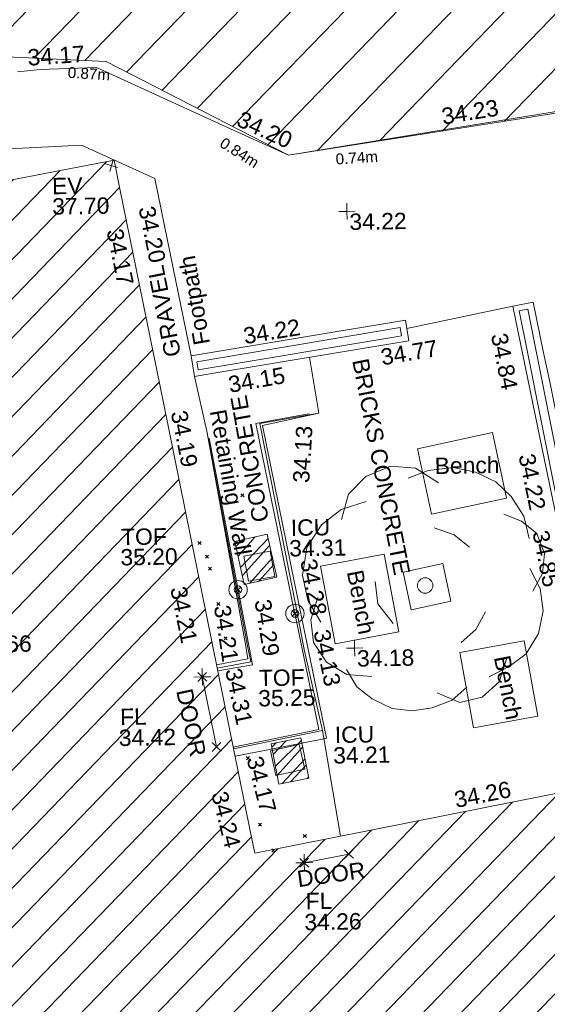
# Model space of a CAD drawing. Header units: millimetres. Extents: x -290717 to 520720, y -88450 to 287762.
# Tile 363 of 381: x 236064 to 248148, y 240711 to 263259. Entities that reach past the tile are written whole.
import ezdxf

# ---------------------------------------------------------------- set-up
doc = ezdxf.new("R2010")
doc.units = ezdxf.units.MM
for name, pattern in [('IMPORT-HIDDEN2 _3_', [4762.5, 3175, -1587.5]), ('IMPORT-UG_ELEC_LV_QLB2 _2_', [2700, 1500, -300.0000000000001, 0, -250, 150, -300.0000000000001, 0, -200]), ('IMPORT-UG_ELEC_STREET LIGHTING_QLB2 _2_', [2700, 1500, -300.0000000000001, 0, -250, 150, -300.0000000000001, 0, -200])]:
    doc.linetypes.add(name, pattern=pattern)
for name, color, linetype, lineweight, true_color in [('00__TOPO__TOP_OF_FENCE_SYMBOL', 7, 'Continuous', 9, 0x666666), ('00_TOPO_EAVE', 7, 'Continuous', 9, 0x666666), ('00_TOPO_LEVEL_FLOOR', 7, 'Continuous', 9, 0x666666), ('00_TOPO_TREE', 7, 'Continuous', 9, 0x666666), ('00_UAV_APEX_BUILDING', 7, 'Continuous', 9, 0x666666), ('00_UAV_BUILDING_HATCH', 7, 'Continuous', 9, 0x999999), ('00_UAV_BUILDING_OUTLINE', 5, 'Continuous', 9, 0x0000ff), ('00_UAV_CONCRETE', 9, 'Continuous', 9, 0x808080), ('00_UAV_EAVE', 7, 'Continuous', 9, 0x666666), ('00_UAV_FENCE', 7, 'Continuous', 9, 0x264c2f), ('00_UAV_FOOTPATH', 7, 'Continuous', 9, 0xa50000), ('00_UAV_FURN_BENCH', 7, 'Continuous', 9, 0x999999), ('00_UAV_INT_DOOR', 7, 'Continuous', 9, 0x7f4f3f), ('00_UAV_LEVEL_FLOOR', 7, 'Continuous', 9, 0x666666), ('00_UAV_LEVEL_SPOT', 7, 'Continuous', 9, 0x666666), ('00_UAV_SERV_IC', 5, 'Continuous', 9, 0x0000ff), ('00_UAV_SLOPE_BOTTOM', 30, 'Continuous', 9, 0xff7f00), ('00_UAV_TOP_OF_FENCE', 6, 'Continuous', 9, 0xff00ff), ('00_UAV_WALL_RETAINING', 7, 'Continuous', 9, 0x7c00a5), ('12333-PUM-2D-U-0001-C01 - Rev2_REVIT IMPORT_dwg', 7, 'Continuous', 9, 0x767676), ('PUM-CHAMBER EXTENTS', 6, 'IMPORT-HIDDEN2 _3_', 9, 0xff00ff), ('PUM-ELECTRIC-LV-QLB2', 1, 'IMPORT-UG_ELEC_LV_QLB2 _2_', 9, 0xff0000), ('PUM-UNABLE TO SURVEY', 190, 'Continuous', 9, 0x7f00ff)]:
    doc.layers.add(name, color=color, linetype=linetype, lineweight=lineweight, true_color=true_color)
for name, color, linetype, lineweight in [('00_UAV_SURFACE', 7, 'Continuous', 9), ('00_UAV_SURVEY_TEXT', 7, 'Continuous', 9), ('GEN-TEXT', 7, 'Continuous', 9)]:
    doc.layers.add(name, color=color, linetype=linetype, lineweight=lineweight)
doc.styles.add('Arial_1', font='arial.ttf', dxfattribs={"height": 250})
doc.styles.add('Swis721 Lt BT_2', font='swissl.ttf', dxfattribs={"height": 375})
pattern_1 = [(45, (-533641079.65, -725615854.3560001), (-265.1650429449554, 265.1650429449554), []), (45, (-533640902.873, -725615854.3560001), (-265.1650429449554, 265.1650429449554), [])]

# ---------------------------------------------------------------- blocks, each defined once
blk = doc.blocks.new('12333-PUM-2D-U-0001-C01 - Rev2_REVIT IMPORT_dwg_CONIFEROUS_TREE-2077251-Site Location Plan Existing')
at = {"layer": '00_TOPO_TREE', "color": 254, "true_color": 0xcccccc, "flags": 128}
for points in [[(-1889.403682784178, 1545.875740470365), (-1717.639711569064, 2118.422311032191), (-1316.857112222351, 2519.204910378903), (-744.3105416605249, 2748.223538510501), (-171.763971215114, 2690.968881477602), (343.5279423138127, 2347.440939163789)], [(-343.5279423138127, 2461.950253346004), (114.5093140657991, 2633.714224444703), (687.0558846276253, 2690.968881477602), (1202.347798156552, 2576.459567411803), (1660.385054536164, 2347.440939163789), (2003.912996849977, 2003.912996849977), (2290.18628213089, 1545.875740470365), (2404.695596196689, 1030.583826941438)], [(-2404.695596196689, -801.5651986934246), (-2690.968881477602, -286.2732852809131), (-2805.478195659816, 286.2732852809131), (-2690.968881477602, 916.0745128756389), (-2347.440939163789, 1431.36642628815), (-1889.403682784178, 1774.894368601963), (-1316.857112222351, 1946.658339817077)], [(1832.149025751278, 1603.130397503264), (2232.93162509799, 1431.36642628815), (2576.459567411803, 1145.093141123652), (2748.223538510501, 687.0558846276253), (2690.968881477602, 229.0186282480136), (2461.950253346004, -171.763971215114)], [(229.0186282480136, 1316.857112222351), (687.0558846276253, 1145.093141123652), (1030.583826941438, 858.8198558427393)], [(2404.695596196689, 343.5279423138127), (2633.714224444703, -114.5093140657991), (2690.968881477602, -629.8012275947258), (2576.459567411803, -1145.093141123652), (2290.18628213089, -1603.130397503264), (1889.403682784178, -1889.403682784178), (1431.36642628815, -2118.422311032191)], [(-744.3105416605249, -858.8198558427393), (-1087.838483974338, -400.7825993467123), (-1145.093141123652, 114.5093140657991)], [(-1259.602455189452, -2061.167653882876), (-1832.149025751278, -2003.912996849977), (-2290.18628213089, -1717.639711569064), (-2576.459567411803, -1259.602455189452), (-2633.714224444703, -744.3105416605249), (-2461.950253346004, -229.0186282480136)], [(1374.111769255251, -629.8012275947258), (1145.093141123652, -1030.583826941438), (801.5651986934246, -1316.857112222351)], [(1832.149025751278, -1717.639711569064), (1660.385054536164, -2232.93162509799), (1259.602455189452, -2576.459567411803), (744.3105416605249, -2690.968881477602), (229.0186282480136, -2461.950253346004)], [(916.0745128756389, -2347.440939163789), (572.5465705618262, -2633.714224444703), (114.5093140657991, -2805.478195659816), (-343.5279423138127, -2862.732852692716), (-801.5651986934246, -2805.478195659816), (-1259.602455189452, -2576.459567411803), (-1603.130397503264, -2290.18628213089), (-1832.149025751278, -1889.403682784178)]]:
    blk.add_lwpolyline(points, dxfattribs=at)
at = {"layer": '00_TOPO_TREE', "color": 254, "true_color": 0xcccccc}
blk.add_circle((0, 0), 176.6246020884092, dxfattribs=at)
blk = doc.blocks.new('12333-PUM-2D-U-0001-C01 - Rev2_REVIT IMPORT_dwg_MSL_Eaves_SYM_1-V74-Site Location Plan Existing')
at = {"layer": '00_TOPO_EAVE', "color": 254, "true_color": 0xcccccc}
for p, q in [((356.5791934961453, -116.0873754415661), (-356.5791934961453, 116.0873754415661)), ((-116.0873754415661, -356.5791934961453), (116.0873754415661, 356.5791934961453))]:
    blk.add_line(p, q, dxfattribs=at)
blk = doc.blocks.new('12333-PUM-2D-U-0001-C01 - Rev2_REVIT IMPORT_dwg_MSL_Node_LineworkTOF-2077248-Site Location Plan Existing')
at = {"layer": '00__TOPO__TOP_OF_FENCE_SYMBOL', "color": 254, "true_color": 0xcccccc, "flags": 128}
for points in [[(165.3591892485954, 165.3591892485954), (0, 0), (-165.3591892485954, 165.3591892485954)], [(165.3591892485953, -165.3591892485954), (0, 0), (-165.3591892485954, -165.3591892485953)]]:
    blk.add_lwpolyline(points, dxfattribs=at)
at = {"layer": '00__TOPO__TOP_OF_FENCE_SYMBOL', "color": 254, "true_color": 0xcccccc}
for radius in [562.5594001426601, 233.853208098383]:
    blk.add_circle((0, 0), radius, dxfattribs=at)
blk = doc.blocks.new('12333-PUM-2D-U-0001-C01 - Rev2_REVIT IMPORT_dwg_MSL_FLlvl_SYM-V141-Site Location Plan Existing')
at = {"layer": '00_TOPO_LEVEL_FLOOR', "color": 254, "true_color": 0xcccccc, "flags": 128}
for points in [[(0, -38.9261101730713), (0, 0), (-38.9261101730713, 0)], [(38.9261101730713, 0), (0, 0), (0, 38.9261101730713)]]:
    blk.add_lwpolyline(points, dxfattribs=at)
blk = doc.blocks.new('12333-PUM-2D-U-0001-C01 - Rev2_REVIT IMPORT_dwg_MSL_Node_Linework-V165-Site Location Plan Existing')
at = {"layer": '00_UAV_INT_DOOR', "color": 9, "true_color": 0xd4c4bf, "flags": 128}
for points in [[(530.3860888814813, 530.3860888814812), (0, 0), (-530.3860888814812, 530.3860888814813)], [(530.3860888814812, -530.3860888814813), (0, 0), (-530.3860888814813, -530.3860888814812)]]:
    blk.add_lwpolyline(points, dxfattribs=at)
blk = doc.blocks.new('12333-PUM-2D-U-0001-C01 - Rev2_REVIT IMPORT_dwg_UAV-2077255-Site Location Plan Existing')
at = {"layer": '00_UAV_LEVEL_SPOT', "color": 254, "true_color": 0xcccccc, "flags": 128}
for points in [[(0, -500.0000000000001), (0, 0), (-500.0000000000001, 0)], [(500.0000000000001, 0), (0, 0), (0, 500.0000000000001)]]:
    blk.add_lwpolyline(points, dxfattribs=at)
blk = doc.blocks.new('12333-PUM-2D-U-0001-C01 - Rev2_REVIT IMPORT_dwg_MGS62954_T2_Galway_ITM_3d_Rev1-2077680-Site Location Plan Existing')
at = {"layer": '00_UAV_BUILDING_HATCH', "true_color": 0xcccccc}
h = blk.add_hatch(dxfattribs=at)
h.set_pattern_fill('FP_1', color=254, style=0, pattern_type=2)
h.set_pattern_definition([(45, (0, 0), (-441.9417382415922, 441.9417382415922), [])])
h.paths.add_polyline_path([(534124497.0780003, 725775488.5585), (534146780.0780002, 725779531.5585002), (534146621.0780001, 725780328.5585), (534183857.1075, 725787049.1125003), (534184497.1075001, 725783702.1125), (534202575.1075001, 725786975.1125001), (534201976.1075, 725790381.1125002), (534239197.0865, 725797194.0905001), (534239338.0865, 725796376.0905), (534261663.0865001, 725800388.0905), (534259564.2060555, 725811742.1253059), (534258677.2803518, 725812121.8622999), (534251257.0865, 725810806.0905002), (534250975.0865, 725812184.0905002), (534249213.0865, 725811873.0905002), (534249448.0865, 725810468.0905002), (534244617.0865, 725809642.0905), (534241121.0865001, 725828862.0905), (534229957.0865001, 725826793.0905), (534233411.0865, 725807582.0905), (534221779.0865001, 725805445.0905001), (534220752.0865, 725810867.0905), (534215719.0865001, 725809946.0905), (534216316.0865, 725806625.0905), (534217076.0865, 725806760.0905001), (534217446.0865, 725804662.0905001), (534205756.3195, 725802533.209), (534204628.3195001, 725808845.209), (534205810.3195, 725809078.2090002), (534204970.3195, 725813494.209), (534194424.3195001, 725811546.2090001), (534194268.3195001, 725812372.2090002), (534192207.3194999, 725812030.2090001), (534192421.3195001, 725810057.2090002), (534184208.6855001, 725808590.6470003), (534184063.6855001, 725809679.6470001), (534175719.6855001, 725808111.6470001), (534177568.6855001, 725797421.6470002), (534162796.3485001, 725794713.2465), (534162440.3485001, 725796856.2465003), (534164478.3485, 725797191.2465), (534163879.3485, 725800515.2465003), (534159002.3485, 725799595.2465), (534159605.3485, 725796262.2465003), (534160352.3485, 725796441.2465003), (534160696.3485, 725794215.2465001), (534156777.3485, 725793541.2465), (534156175.3485, 725796880.2465001), (534147633.3485, 725795342.2464999), (534144688.0165, 725811270.4695), (534133601.7440001, 725809323.8415002), (534137148.0780001, 725790044.5585), (534122321.078, 725787372.5585), (534123537.0795538, 725780731.4911917)])
at = {"layer": '00_UAV_BUILDING_OUTLINE', "color": 254, "true_color": 0xcccccc, "flags": 128}
blk.add_lwpolyline([(534140425.9638073, 725810522.0997385), (534144688.0165, 725811270.4695), (534144810.3287712, 725810609.0102379), (534145719.4709466, 725805692.4102397), (534146628.6131216, 725800775.8102412), (534147537.7552969, 725795859.2102427), (534147633.3485, 725795342.2464999), (534152036.7439331, 725796135.0844977), (534156175.3484999, 725796880.2465)], dxfattribs=at)
at = {"layer": '00_UAV_CONCRETE', "color": 254, "true_color": 0xcccccc}
blk.add_line((534146445.6943952, 725806284.8453463), (534146705.3485, 725805023.2464999), dxfattribs=at)
at = {"layer": '00_UAV_CONCRETE', "color": 254, "true_color": 0xcccccc, "flags": 128}
for points in [[(534151326.621761, 725807298.5762748), (534151368.6943952, 725807014.845346), (534146706.721158, 725806323.5513258), (534146445.6943952, 725806284.8453465), (534146375.3485, 725806759.2465001)], [(534149277.5207594, 725805392.4296577), (534147978.8416805, 725805129.9456166), (534148652.8637856, 725801517.5129695), (534149318.7889919, 725797948.4757862), (534149258.1452529, 725797937.2153114), (534147971.4682099, 725797705.2875252), (534147221.3928794, 725797570.0839696)]]:
    blk.add_lwpolyline(points, dxfattribs=at)
blk.add_lwpolyline([(534152226.6855001, 725801037.6470002), (534151314.6855, 725800852.6470003), (534151139.6597506, 725801715.4766399), (534152051.6597508, 725801900.47664)], close=True, dxfattribs=at)
at = {"layer": '00_UAV_FENCE', "color": 254, "true_color": 0xcccccc, "flags": 128}
for points in [[(534142514.8148212, 725813330.0469844), (534143041.2505001, 725813375.8240001), (534144319.2505002, 725813393.824), (534147200.8488337, 725812018.0803996), (534148682.2505001, 725811310.8239999), (534152005.665844, 725811793.8151472), (534155917.159, 725812362.2715), (534156955.4596654, 725812500.050565), (534161912.0048158, 725813157.7677164), (534162933.1590001, 725813293.2715), (534166899.4387242, 725813223.2268249), (534167916.1589999, 725813205.2715001), (534171891.6311962, 725812975.2788123), (534172825.159, 725812921.2715001), (534176884.3305345, 725812706.4255054), (534180269.1590001, 725812527.2715001)], [(534147183.0372826, 725797777.5093117), (534149146.6855001, 725798150.6470002), (534148686.6855001, 725800604.6470002), (534148593.5396683, 725801099.8020198), (534147825.6855001, 725805181.6470002), (534148658.6328973, 725805316.1686844), (534149051.6855001, 725805379.6470002)], [(534146753.3485047, 725804864.1830419), (534147606.1897226, 725799938.6339011), (534147654.9809395, 725799656.8422477), (534146858.3270685, 725799533.5275478)]]:
    blk.add_lwpolyline(points, dxfattribs=at)
at = {"layer": '00_UAV_FOOTPATH', "color": 254, "true_color": 0xcccccc, "flags": 128}
blk.add_lwpolyline([(534153762.3485, 725807764.2465001), (534151326.621761, 725807298.5762748), (534151298.3485001, 725807489.2465), (534148996.2611949, 725807147.884783), (534146375.3485, 725806759.2465001), (534145943.4317635, 725809069.2651187), (534145614.2505001, 725810829.824), (534143949.2505003, 725811624.8240001), (534142586.4338306, 725811581.6919957), (534140216.0941732, 725811506.6727339)], dxfattribs=at)
at = {"layer": '00_UAV_FURN_BENCH', "color": 254, "true_color": 0xcccccc, "flags": 128}
for points in [[(534153535.6855, 725803373.6470002), (534151815.6855001, 725803036.6470001), (534151521.0572293, 725804540.3877299), (534153241.0572292, 725804877.3877298)], [(534150716.6855, 725802136.6470002), (534151019.6855001, 725800350.6470002), (534149554.7955929, 725800102.1242442), (534149251.795593, 725801888.1242443)], [(534153887.6855001, 725800098.6470002), (534154171.6855001, 725798366.6470001), (534152689.8577901, 725798123.6683226), (534152405.8577901, 725799855.6683226)]]:
    blk.add_lwpolyline(points, close=True, dxfattribs=at)
at = {"layer": '00_UAV_INT_DOOR', "color": 254, "true_color": 0xcccccc}
for p, q in [((534146501.6855001, 725799401.6470002), (534146800.6855001, 725797792.6470001)), ((534148763.3484999, 725795105.2465), (534149787.3485, 725795287.2465))]:
    blk.add_line(p, q, dxfattribs=at)
at = {"layer": '00_UAV_SERV_IC', "color": 254, "true_color": 0xcccccc, "flags": 128}
for points in [[(534148201.6855, 725801673.6470001), (534147600.6855001, 725801570.6470002), (534147501.2131313, 725802151.0634435), (534148102.2131313, 725802254.0634437)], [(534148813.6855001, 725797248.6470001), (534148147.6855, 725797110.6470001), (534148030.0286803, 725797678.4690433), (534148696.0286805, 725797816.4690434)]]:
    blk.add_lwpolyline(points, close=True, dxfattribs=at)
at = {"layer": '00_UAV_SLOPE_BOTTOM', "color": 254, "true_color": 0xcccccc, "flags": 128}
blk.add_lwpolyline([(534146705.3485, 725805023.2464999), (534147507.3904577, 725800088.1850319), (534147554.3485, 725799799.2465001), (534146833.4895792, 725799667.8475726)], dxfattribs=at)
at = {"layer": '00_UAV_SURFACE', "color": 254, "true_color": 0xcccccc}
blk.add_line((534149601.9529485, 725795696.6967038), (534149229.6090242, 725798123.1795936), dxfattribs=at)
at = {"layer": '00_UAV_SURFACE', "color": 254, "true_color": 0xcccccc, "flags": 128}
blk.add_lwpolyline([(534147923.3485, 725805178.2465), (534149277.5207594, 725805392.4296577), (534149083.9680062, 725806676.0579677)], dxfattribs=at)
at = {"layer": '00_UAV_WALL_RETAINING', "color": 254, "true_color": 0xcccccc, "flags": 128}
for points in [[(534156175.3484999, 725796880.2465), (534155501.3485, 725801019.2465001), (534155355.0220289, 725801809.5693631), (534155027.0112444, 725803581.1860815), (534154575.69363, 725806018.1949437), (534154441.1199825, 725806724.3257189), (534154227.1791308, 725807846.9096876), (534153762.3484999, 725807764.2464999), (534154383.7957786, 725804450.8540589), (534154805.3485, 725802203.2465), (534155256.7449719, 725799527.9441346), (534155717.3961812, 725796797.7914934)], [(534155864.7047212, 725796824.3146186), (534154974.5540445, 725801744.4363848), (534154084.403368, 725806664.5581511), (534153905.3484999, 725807654.2465), (534154101.7249854, 725807689.7750235), (534154777.2922943, 725803955.7179598), (534155667.4429709, 725799035.5961934), (534156061.1111048, 725796859.6778846)], [(534147189.2521948, 725797743.8993454), (534149235.3485, 725798124.2465001), (534148846.3484999, 725799988.2465001), (534148668.761891, 725800986.8104235), (534147923.3485001, 725805178.2465003)], [(534146705.3485, 725805023.2464999), (534147552.3709493, 725800097.1486273), (534147616.1908088, 725799725.9862412), (534146847.047092, 725799594.5291535)]]:
    blk.add_lwpolyline(points, dxfattribs=at)
blk.add_lwpolyline([(534146504.3485001, 725806617.2465003), (534151174.3485, 725807320.2465), (534151202.549165, 725807132.9106454), (534151115.733514, 725807119.8418226), (534146532.549165, 725806429.9106457)], close=True, dxfattribs=at)
for name, p, xscale, yscale, zscale in [('12333-PUM-2D-U-0001-C01 - Rev2_REVIT IMPORT_dwg_MSL_Eaves_SYM_1-V74-Site Location Plan Existing', (534144626.3485, 725811140.2465001), 0.375, 0.375, 0.375), ('12333-PUM-2D-U-0001-C01 - Rev2_REVIT IMPORT_dwg_UAV-2077255-Site Location Plan Existing', (534150000, 725810000), 0.375, 0.375, 0.375), ('12333-PUM-2D-U-0001-C01 - Rev2_REVIT IMPORT_dwg_MSL_Node_LineworkTOF-2077248-Site Location Plan Existing', (534147356.3838409, 725801381.5316086), 0.375, 0.375, 0.375), ('12333-PUM-2D-U-0001-C01 - Rev2_REVIT IMPORT_dwg_MSL_Node_LineworkTOF-2077248-Site Location Plan Existing', (534148647.3021298, 725800815.4539074), 0.375, 0.375, 0.375), ('12333-PUM-2D-U-0001-C01 - Rev2_REVIT IMPORT_dwg_UAV-2077255-Site Location Plan Existing', (534150000, 725800000.0000001), 0.375, 0.375, 0.375), ('12333-PUM-2D-U-0001-C01 - Rev2_REVIT IMPORT_dwg_MSL_FLlvl_SYM-V141-Site Location Plan Existing', (534146501.6855001, 725799401.6470002), 4.94, 4.94, 4.94), ('12333-PUM-2D-U-0001-C01 - Rev2_REVIT IMPORT_dwg_MSL_Node_Linework-V165-Site Location Plan Existing', (534146501.6855001, 725799401.6470002), 0.19, 0.19, 0.19), ('12333-PUM-2D-U-0001-C01 - Rev2_REVIT IMPORT_dwg_MSL_Node_Linework-V165-Site Location Plan Existing', (534146800.6855001, 725797792.6470001), 0.19, 0.19, 0.19), ('12333-PUM-2D-U-0001-C01 - Rev2_REVIT IMPORT_dwg_MSL_FLlvl_SYM-V141-Site Location Plan Existing', (534148763.3484999, 725795105.2465), 4.94, 4.94, 4.94), ('12333-PUM-2D-U-0001-C01 - Rev2_REVIT IMPORT_dwg_MSL_Node_Linework-V165-Site Location Plan Existing', (534149787.3485, 725795287.2465), 0.19, 0.19, 0.19), ('12333-PUM-2D-U-0001-C01 - Rev2_REVIT IMPORT_dwg_MSL_Node_Linework-V165-Site Location Plan Existing', (534148763.3484999, 725795105.2465), 0.19, 0.19, 0.19)]:
    blk.add_blockref(name, p, dxfattribs=dict(xscale=xscale, yscale=yscale, zscale=zscale))
blk.add_blockref('12333-PUM-2D-U-0001-C01 - Rev2_REVIT IMPORT_dwg_CONIFEROUS_TREE-2077251-Site Location Plan Existing', (534151640.6855, 725801404.6470002))
at = {"layer": '00_UAV_APEX_BUILDING', "insert": (534141297.2712781, 725800421.9843673), "char_height": 375, "width": 1495.902363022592, "attachment_point": 1, "line_spacing_factor": 1.005061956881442, "style": 'Swis721 Lt BT_2'}
blk.add_mtext('37.66', dxfattribs=at)
at = {"layer": '00_UAV_BUILDING_OUTLINE', "color": 251, "true_color": 0x666666, "char_height": 375, "width": 1495.902363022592, "attachment_point": 1, "line_spacing_factor": 1.005061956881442, "style": 'Swis721 Lt BT_2'}
for s, insert, rotation in [('34.17', (534144854.8375474, 725809726.3875266), 280.47638612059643), ('34.19', (534146251.9026104, 725805536.6254911), 280.47638612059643), ('34.21', (534146169.6256096, 725801509.9755962), 280.4763861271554), ('34.26', (534152195.0318266, 725796666.7773671), 10.206832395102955), ('34.24', (534147023.5009544, 725796806.6131316), 283.19853077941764)]:
    blk.add_mtext(s, dxfattribs=dict(at, insert=insert, rotation=rotation))
at = {"layer": '00_UAV_CONCRETE', "color": 251, "true_color": 0x666666, "char_height": 375, "width": 1495.902363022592, "attachment_point": 1, "line_spacing_factor": 1.005061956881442, "style": 'Swis721 Lt BT_2'}
for s, insert, rotation in [('34.15', (534147187.9516342, 725806262.5329603), 9.062177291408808), ('34.13', (534149433.803975, 725800465.5830528), 280.5689459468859), ('34.17', (534147844.6688198, 725797595.4521067), 283.41255631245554)]:
    blk.add_mtext(s, dxfattribs=dict(at, insert=insert, rotation=rotation))
at = {"layer": '00_UAV_EAVE', "char_height": 375, "attachment_point": 1, "line_spacing_factor": 1.005061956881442, "style": 'Swis721 Lt BT_2'}
for s, insert, width in [('EV', (534143257.2980061, 725810885.6182013), 736.078940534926), ('37.70', (534143252.629603, 725810418.867577), 1495.902363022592)]:
    blk.add_mtext(s, dxfattribs=dict(at, insert=insert, width=width))
at = {"layer": '00_UAV_FENCE', "color": 251, "true_color": 0x666666, "char_height": 375, "width": 1495.902363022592, "attachment_point": 1, "line_spacing_factor": 1.005061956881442, "style": 'Swis721 Lt BT_2'}
for s, insert, rotation in [('34.17', (534142738.4924307, 725813837.70897), 3.006936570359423), ('34.23', (534152181.8434659, 725812319.851087), 8.268891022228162), ('34.20', (534147639.8208723, 725812357.2793294), 334.47908047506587), ('34.13', (534148652.1795442, 725803818.8367993), 85.58253902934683), ('34.31', (534147394.3306299, 725799617.7920486), 280.8020152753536)]:
    blk.add_mtext(s, dxfattribs=dict(at, insert=insert, rotation=rotation))
at = {"layer": '00_UAV_FOOTPATH', "color": 251, "true_color": 0x666666, "char_height": 375, "attachment_point": 1, "line_spacing_factor": 1.005061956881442, "style": 'Swis721 Lt BT_2'}
for s, insert, width, rotation in [('34.20', (534145595.6035184, 725810230.5782373), 1495.902363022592, 280.59061792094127), ('Footpath', (534146444.1871606, 725806975.127429), 2436.183848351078, 98.81953253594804), ('34.22', (534147554.2889971, 725807371.8600767), 1495.902363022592, 8.434561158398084)]:
    blk.add_mtext(s, dxfattribs=dict(at, insert=insert, width=width, rotation=rotation))
at = {"layer": '00_UAV_FURN_BENCH', "color": 251, "true_color": 0x666666, "insert": (534151906.6948074, 725804326.4823079), "char_height": 375, "width": 1728.598286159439, "attachment_point": 1, "line_spacing_factor": 1.005061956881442, "style": 'Swis721 Lt BT_2'}
blk.add_mtext('Bench', dxfattribs=at)
at = {"layer": '00_UAV_FURN_BENCH', "color": 251, "true_color": 0x666666, "char_height": 375, "width": 1728.598286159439, "attachment_point": 1, "line_spacing_factor": 1.005061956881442, "style": 'Swis721 Lt BT_2'}
for insert, rotation in [((534150221.4028217, 725801813.5153514), 279.87163858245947), ((534153554.128642, 725799798.2732856), 280.04517824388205)]:
    blk.add_mtext('Bench', dxfattribs=dict(at, insert=insert, rotation=rotation))
at = {"layer": '00_UAV_INT_DOOR', "color": 251, "true_color": 0x666666, "char_height": 375, "width": 1790.333939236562, "attachment_point": 1, "line_spacing_factor": 1.005061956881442, "style": 'Swis721 Lt BT_2'}
for insert, rotation in [((534146264.7883452, 725799165.7107224), 281.033703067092), ((534148570.9343446, 725794919.6586351), 6.8567042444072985)]:
    blk.add_mtext('DOOR', dxfattribs=dict(at, insert=insert, rotation=rotation))
at = {"layer": '00_UAV_LEVEL_FLOOR', "char_height": 375, "attachment_point": 1, "line_spacing_factor": 1.005061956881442, "style": 'Swis721 Lt BT_2'}
for s, insert, width in [('FL', (534144602.3920905, 725798706.0372593), 683.841080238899), ('34.42', (534144564.7961384, 725798225.1124047), 1495.902363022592), ('FL', (534148778.7032681, 725794413.8592532), 683.841080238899), ('34.26', (534148741.1073159, 725793932.9343985), 1495.902363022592)]:
    blk.add_mtext(s, dxfattribs=dict(at, insert=insert, width=width))
at = {"layer": '00_UAV_LEVEL_SPOT', "char_height": 375, "width": 1495.902363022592, "attachment_point": 1, "line_spacing_factor": 1.005061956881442, "style": 'Swis721 Lt BT_2'}
for s, insert in [('34.22', (534150051.8765643, 725809949.1441547)), ('34.18', (534150051.8765643, 725799949.1441548))]:
    blk.add_mtext(s, dxfattribs=dict(at, insert=insert))
at = {"layer": '00_UAV_SERV_IC', "color": 251, "true_color": 0x666666, "char_height": 375, "attachment_point": 1, "line_spacing_factor": 1.005061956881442, "style": 'Swis721 Lt BT_2'}
for s, insert, width in [('ICU', (534148587.4262629, 725802967.4275514), 1021.012723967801), ('34.31', (534148542.5981124, 725802497.0485505), 1495.902363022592), ('ICU', (534149512.564929, 725798207.6489172), 1021.012723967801), ('34.21', (534149467.7367785, 725797737.2699163), 1495.902363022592)]:
    blk.add_mtext(s, dxfattribs=dict(at, insert=insert, width=width))
at = {"layer": '00_UAV_SLOPE_BOTTOM', "color": 251, "true_color": 0x666666, "insert": (534147165.8567216, 725801059.3545321), "char_height": 375, "width": 1495.902363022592, "attachment_point": 1, "rotation": 277.7698356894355, "line_spacing_factor": 1.005061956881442, "style": 'Swis721 Lt BT_2'}
blk.add_mtext('34.21', dxfattribs=at)
at = {"layer": '00_UAV_SURVEY_TEXT', "color": 251, "true_color": 0x666666, "char_height": 375, "attachment_point": 1, "line_spacing_factor": 1.005061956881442, "style": 'Swis721 Lt BT_2'}
for s, insert, width, rotation in [('GRAVEL', (534145775.9222594, 725806711.0785453), 2322.210334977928, 100.1613812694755), ('BRICKS CONCRETE', (534150428.9902741, 725806653.291926), 5617.944430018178, 280.0623383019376), ('CONCRETE', (534147719.8685358, 725802894.8821621), 3286.236302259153, 99.12399062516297)]:
    blk.add_mtext(s, dxfattribs=dict(at, insert=insert, width=width, rotation=rotation))
at = {"layer": '00_UAV_TOP_OF_FENCE', "color": 251, "true_color": 0x666666, "char_height": 375, "attachment_point": 1, "line_spacing_factor": 1.005061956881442, "style": 'Swis721 Lt BT_2'}
for s, insert, width in [('TOF', (534144696.6391025, 725802822.5787121), 1163.479615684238), ('35.20', (534144674.2154607, 725802359.2020073), 1495.902363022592), ('TOF', (534147796.4766655, 725799538.6272191), 1163.479615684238), ('35.25', (534147774.0530237, 725799075.2505143), 1495.902363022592)]:
    blk.add_mtext(s, dxfattribs=dict(at, insert=insert, width=width))
at = {"layer": '00_UAV_WALL_RETAINING', "color": 251, "true_color": 0x666666, "char_height": 375, "attachment_point": 1, "line_spacing_factor": 1.005061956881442, "style": 'Swis721 Lt BT_2'}
for s, insert, width, rotation in [('34.77', (534150690.8892056, 725806832.5814195), 1495.902363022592, 8.56076057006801), ('34.84', (534153614.6959907, 725807180.9591478), 1495.902363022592, 280.25504869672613), ('Retaining Wall', (534147149.6832236, 725805542.8232626), 3832.359387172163, 278.9449369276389), ('34.22', (534154197.9420533, 725804411.3506255), 1495.902363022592, 280.6227656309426), ('34.85', (534154486.5455878, 725802648.7143939), 1495.902363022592, 280.25504869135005), ('34.28', (534149157.5801923, 725802087.4328854), 1495.902363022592, 280.08416509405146), ('34.29', (534148096.8609263, 725801177.3780421), 1495.902363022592, 278.25761574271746)]:
    blk.add_mtext(s, dxfattribs=dict(at, insert=insert, width=width, rotation=rotation))
blk = doc.blocks.new('12333-PUM-2D-U-0001-C01 - Rev2_REVIT IMPORT_dwg-1620468-Site Location Plan Existing')
at = {"layer": 'PUM-CHAMBER EXTENTS', "true_color": 0xfff4d4}
h = blk.add_hatch(dxfattribs=at)
h.set_pattern_fill('FP_14', style=0, pattern_type=2)
h.set_pattern_definition([(45, (-533641079.65, -725615854.3560001), (-618.7184335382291, 618.7184335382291), [])])
h.paths.add_polyline_path([(548820.3501529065, 143595.6438214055), (598554.7265481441, 155705.0015586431), (665880.350152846, 173780.643821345), (683590.8699340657, 180379.6662089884), (684126.292145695, 185226.5029211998), (699646.6566527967, 190872.8378213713), (682988.0270851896, 214267.7933273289), (606098.2658213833, 215609.9091025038), (611594.7356529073, 198837.6438862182), (620808.8827925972, 194892.6093451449), (622809.8820558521, 181730.4029184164), (546425.3200724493, 167969.8622055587), (546575.8377649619, 166438.0438213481), (546752.1501529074, 166438.0438213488), (546742.8316869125, 165904.1892620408), (546628.8411191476, 165898.6287465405), (546695.6373264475, 165218.8438213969), (546866.4501528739, 165218.8438214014), (546857.1396212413, 164685.44382141), (546748.0496345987, 164685.443821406), (546816.1401362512, 163992.4868641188), (546980.7501529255, 163999.6438213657), (547018.8501528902, 163466.243821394), (546868.4915593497, 163459.7064912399), (546935.2364494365, 162780.4438213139), (547056.9501529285, 162780.4438213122), (547056.9501528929, 162323.2438213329), (546980.1612849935, 162323.2438213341), (547055.375663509, 161557.7871773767), (547133.1501528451, 161561.2438213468), (547171.2501528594, 161104.0438213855), (547100.264113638, 161100.9574718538), (547167.3480998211, 160418.2438213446), (547285.5501528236, 160418.2438213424), (547285.5501528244, 159884.8438213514), (547219.7604079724, 159884.8438213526), (547286.664106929, 159203.9649537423), (547399.8501529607, 159199.0438213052), (547361.7501529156, 158665.643821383), (547339.521844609, 158666.0318179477), (547526.6396990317, 156761.7336279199), (547552.250152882, 156760.6438213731), (547555.1797682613, 156471.2813760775), (547638.9409207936, 155618.8442227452), (547666.5501528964, 155617.6438213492), (547669.1799035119, 155311.102130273), (547744.1895742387, 154547.7287972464), (547818.950152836, 154550.8438213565), (547809.6327004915, 154017.0473340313), (547796.3901281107, 154016.4838203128), (547863.8113582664, 153330.3380382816), (547895.1501528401, 153331.6438213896), (547933.2501528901, 152798.2438213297), (547916.1638860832, 152797.5464226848), (547983.733439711, 152109.8911528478), (548047.5501528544, 152112.4438213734), (548085.6501528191, 151579.0438214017), (548036.0897145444, 151577.0614038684), (548096.0084987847, 150967.2680053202), (548123.7501529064, 150969.4438213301), (548161.850152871, 150436.0438213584), (548148.313419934, 150434.9608827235), (548720.0288377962, 144616.6137303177)])
h.paths.add_polyline_path([(507602.6006529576, 195456.4678212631), (521342.9320607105, 197371.1634294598), (539189.5091527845, 196672.9153214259), (560381.4725447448, 200828.819264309), (577694.2496529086, 209009.0883214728), (593968.6270046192, 215821.6327356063), (467149.496982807, 218035.2688842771), (468398.9507812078, 211588.5258330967), (490993.690740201, 198483.5081887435), (503467.5815323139, 197676.0129840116), (507337.4300206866, 195598.8028811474)])
at = {"layer": 'PUM-CHAMBER EXTENTS', "true_color": 0xffaaff}
h = blk.add_hatch(dxfattribs=at)
h.set_pattern_fill('FP_3', color=211, style=0, pattern_type=2)
h.set_pattern_definition(pattern_1)
h.paths.add_polyline_path([(506421.3501529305, 185644.6438212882), (507166.3501529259, 185797.6438213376), (506967.3501527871, 186785.6438211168), (506222.3501529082, 186632.6438213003)])
h = blk.add_hatch(dxfattribs=at)
h.set_pattern_fill('FP_3', color=211, style=0, pattern_type=2)
h.set_pattern_definition(pattern_1)
h.paths.add_polyline_path([(507135.3501529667, 181057.6438212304), (507822.3501528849, 181182.6438213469), (507657.3501528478, 182108.6438213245), (506970.3501529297, 181983.6438213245), (507116.1899569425, 181165.1731637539)])
at = {"layer": 'GEN-TEXT', "color": 253, "true_color": 0xaaaaaa}
for p, q in [((506378.994813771, 187651.2884822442), (506449.7054918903, 187721.9991603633)), ((506449.7054918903, 187651.2884822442), (506378.994813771, 187721.9991603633)), ((505376.9948137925, 186578.2884822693), (505447.7054919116, 186648.9991603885)), ((505447.7054919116, 186578.2884822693), (505376.9948137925, 186648.9991603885)), ((505540.9948137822, 186261.2884822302), (505611.7054919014, 186331.9991603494)), ((505611.7054919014, 186261.2884822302), (505540.9948137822, 186331.9991603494)), ((505606.9948137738, 185988.2884823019), (505677.7054918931, 186058.9991604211)), ((505677.7054918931, 185988.2884823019), (505606.9948137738, 186058.9991604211)), ((505785.9948137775, 185173.2884822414), (505856.7054918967, 185243.9991603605)), ((505856.7054918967, 185173.2884822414), (505785.9948137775, 185243.9991603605)), ((505936.9948138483, 184386.2884822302), (506007.7054919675, 184456.9991603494)), ((506007.7054919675, 184386.2884822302), (505936.9948138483, 184456.9991603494)), ((506397.9948138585, 181633.2884823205), (506468.7054919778, 181703.9991604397)), ((506468.7054919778, 181633.2884823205), (506397.9948138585, 181703.9991604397)), ((506650.9948137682, 180104.2884822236), (506721.7054918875, 180174.9991603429)), ((506721.7054918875, 180104.2884822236), (506650.9948137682, 180174.9991603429)), ((507670.9948137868, 179827.2884822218), (507741.7054919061, 179897.999160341)), ((507741.7054919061, 179827.2884822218), (507670.9948137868, 179897.999160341)), ((506963.3460249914, 179561.6479492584), (506945.9948138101, 179578.9991604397)), ((506945.9948138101, 179508.2884823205), (507007.2612906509, 179569.5549591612)), ((507016.7054919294, 179508.2884823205), (506963.3460249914, 179561.6479492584))]:
    blk.add_line(p, q, dxfattribs=at)
at = {"layer": 'PUM-CHAMBER EXTENTS', "color": 211, "linetype": 'Continuous', "true_color": 0xffaaff, "flags": 128}
for points in [[(507166.3501529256, 185797.6438213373), (506421.3501529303, 185644.6438212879), (506222.3501529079, 186632.6438213), (506967.3501527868, 186785.6438211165)], [(506970.3501529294, 181983.6438213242), (507657.3501528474, 182108.6438213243), (507822.3501528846, 181182.6438213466), (507135.3501529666, 181057.6438212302)]]:
    blk.add_lwpolyline(points, close=True, dxfattribs=at)
at = {"layer": 'PUM-UNABLE TO SURVEY', "color": 7, "true_color": 0xfff4d4, "flags": 128}
blk.add_lwpolyline([(467149.4969828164, 218035.2688842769), (468398.9507812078, 211588.5258330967), (490993.690740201, 198483.5081887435), (503467.5815323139, 197676.0129840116), (507602.6006529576, 195456.4678212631), (521342.9320607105, 197371.1634294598), (539189.5091527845, 196672.9153214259), (560381.472544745, 200828.8192643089), (577694.2496529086, 209009.0883214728), (593968.6270046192, 215821.6327356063)], dxfattribs=at)
blk.add_blockref('12333-PUM-2D-U-0001-C01 - Rev2_REVIT IMPORT_dwg_MGS62954_T2_Galway_ITM_3d_Rev1-2077680-Site Location Plan Existing', (-533641079.6498471, -725615854.3561786))
at = {"layer": 'PUM-ELECTRIC-LV-QLB2', "char_height": 250, "width": 1160.025439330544, "attachment_point": 2, "line_spacing_factor": 0.9417779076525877, "style": 'Arial_1'}
for s, insert, rotation in [('0.87m', (503077.7949533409, 197528.0415807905), 355.2752975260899), ('0.84m', (506552.4922734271, 195639.1154178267), 326.77476308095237), ('0.74m', (509160.5334188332, 195496.4384042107), 2.843804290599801)]:
    blk.add_mtext(s, dxfattribs=dict(at, insert=insert, rotation=rotation))

msp = doc.modelspace()

# ---------------------------------------------------------------- block references
at = {"layer": '12333-PUM-2D-U-0001-C01 - Rev2_REVIT IMPORT_dwg', "color": 254, "linetype": 'IMPORT-UG_ELEC_STREET LIGHTING_QLB2 _2_', "true_color": 0xffd4d4, "rotation": 0.9999999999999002}
msp.add_blockref('12333-PUM-2D-U-0001-C01 - Rev2_REVIT IMPORT_dwg-1620468-Site Location Plan Existing', (-261895.0770586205, 55869.5817132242), dxfattribs=at)

doc.saveas('drawing.dxf')
